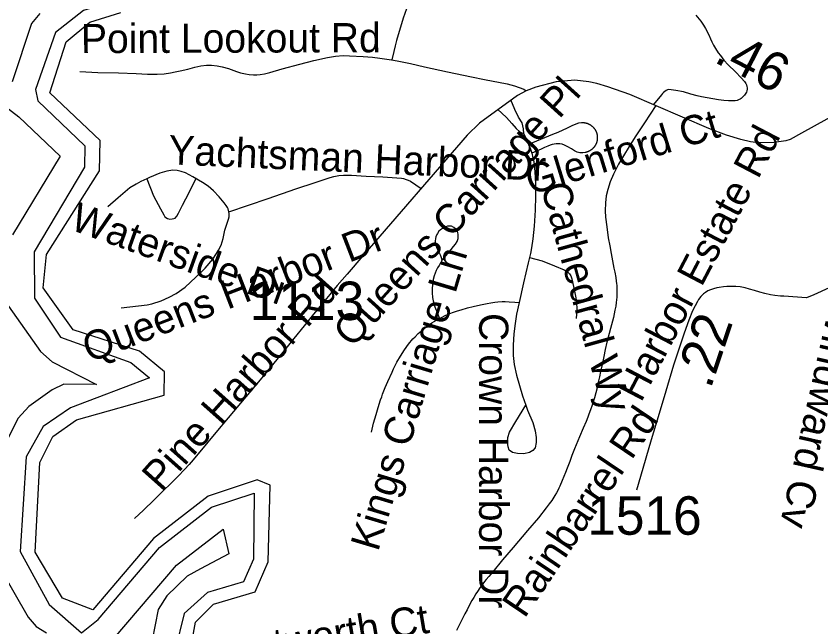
# Model space of a CAD drawing. Extents: x 1383679 to 1536984, y 460658 to 651027.
# Drawn here: x 1392420 to 1395036, y 503853 to 505838 of the extents above; entities that cross this region are included whole.
import ezdxf

# ---------------------------------------------------------------- set-up
doc = ezdxf.new("R2010")
doc.units = 0
for name, color, linetype in [('Exist Hydrographic Bay Label', 7, 'Continuous'), ('Exist Hydrographic Buffer Line', 7, 'Continuous'), ('Exist Road Non-System Type 51', 7, 'Continuous'), ('Exist Road Non-System Type 51 Label', 7, 'Continuous'), ('Exist Road Secondary Mileage Hundredths English Label', 7, 'Continuous'), ('Exist Road Secondary Type 51 Attributed', 7, 'Continuous'), ('Exist Road Secondary Type 51 Label', 7, 'Continuous'), ('Exist Road Secondary Type 51 Number Label', 7, 'Continuous')]:
    doc.layers.add(name, color=color, linetype=linetype)

msp = doc.modelspace()

# ---------------------------------------------------------------- linework, layer by layer
at = {"layer": 'Exist Hydrographic Bay Label'}
msp.add_lwpolyline([(1392984.2, 503760.7), (1393003.3, 503868.6), (1393062.2, 503926.5), (1393197.2, 503966.4), (1393240.2, 504064.1), (1393246.2, 504313.4), (1393204.2, 504330.6), (1393045.2, 504278.1), (1392867.2, 504140.5), (1392670.3, 503908.1), (1392571.2, 503946.2), (1392482.2, 504095.7), (1392497.2, 504387.5), (1392540.3, 504472), (1392616.2, 504526.3), (1392901.3, 504605.9), (1392903.2, 504681.3), (1392821.2, 504748.7), (1392606.2, 504818.7), (1392508.3, 504955.1), (1392519.3, 505063.3), (1392691.3, 505335.6), (1392693.2, 505434), (1392530.2, 505588.2), (1392583.2, 505754.6), (1392660.2, 505818.7), (1392761.2, 505849.5)], dxfattribs=at)
at = {"layer": 'Exist Hydrographic Buffer Line'}
for points in [[(1392968.5, 506165.3), (1393656.2, 506382.8), (1394076.1, 506440.9), (1394078.4, 506398.7), (1394083.3, 506308), (1394042.3, 506289), (1393707.4, 506263.6), (1393469.1, 506063.3), (1393036.1, 505915.5), (1392748.8, 505889), (1392639.8, 505856.6), (1392548.9, 505785), (1392483.4, 505600)], [(1392497.7, 505846.5), (1392470.6, 505814.2), (1392407.2, 505624.3)], [(1392483.4, 505600), (1392490.9, 505562.2), (1392644.2, 505416.7), (1392642.8, 505347.2), (1392478.6, 505071.4)], [(1392382, 505547.8), (1392429.5, 505510.7), (1392563.5, 505383), (1392409.1, 505127)], [(1392478.6, 505071.4), (1392480, 504921.3), (1392565, 504795), (1392792.9, 504712.6), (1392854, 504662.5), (1392596.8, 504564.4), (1392508.3, 504504.3), (1392452.8, 504405.3), (1392433.5, 504097.4), (1392528.2, 503925.4), (1392632.9, 503833.1), (1392687.3, 503877.1), (1392886.3, 504111.1), (1393055.6, 504241.9), (1393194.1, 504287.7), (1393191.7, 504072.6), (1393159.4, 503999.2), (1393042.1, 503964.5), (1392966.6, 503896.8), (1392937.8, 503776.8)], [(1392395.6, 504894.8), (1392500, 504748.4), (1392537.5, 504714.4), (1392681.8, 504640.8), (1392575.2, 504641.5), (1392537.8, 504623.6), (1392461.8, 504569.4), (1392427.6, 504531.7), (1392381.6, 504441.7)], [(1392738.7, 503815.8), (1392941.9, 504052.9), (1393093.6, 504170.2), (1393112.2, 504090.3), (1393019.5, 504041.2), (1392976.4, 504018.1), (1392910.5, 503953.9), (1392881.8, 503909.3), (1392862.3, 503809.7)], [(1392360.8, 504054.3), (1392459.4, 503884.5), (1392485.4, 503854), (1392519.4, 503833.9)]]:
    msp.add_lwpolyline(points, dxfattribs=at)
at = {"layer": 'Exist Road Non-System Type 51'}
msp.add_line((1394071, 505455), (1394086.7, 505422.2), dxfattribs=at)
for points in [[(1393689.3, 505861.5), (1393678.6, 505831.4), (1393657.2, 505759), (1393652.5, 505741.9), (1393648.1, 505722.7), (1393642.2, 505695.7)], [(1394629.6, 505841.1), (1394646.6, 505821.3), (1394654.9, 505808.8), (1394661.5, 505798.2), (1394672.2, 505777.4), (1394677.6, 505764.7), (1394682, 505754.3), (1394687.1, 505743.8), (1394693.5, 505732.7), (1394702.2, 505719.1), (1394709.7, 505709.6), (1394720.9, 505695.4), (1394735, 505679.6), (1394758.6, 505656.7), (1394777.6, 505637.5), (1394788.4, 505625.4), (1394792.1, 505619.5), (1394794.2, 505615), (1394795.7, 505609.2), (1394796.5, 505605.2), (1394796.7, 505600.2), (1394796.1, 505595.3), (1394794.5, 505590.6), (1394790.4, 505584.3), (1394787.7, 505581.2), (1394784.6, 505577.9), (1394781.3, 505574.3), (1394777.3, 505570.6), (1394773.8, 505568), (1394768.6, 505565.5), (1394764.5, 505564.3), (1394757.5, 505563.2), (1394748.4, 505562.5), (1394736.4, 505562.3), (1394720.5, 505563.7), (1394703.4, 505565.7), (1394648.1, 505575.7), (1394634.3, 505579), (1394614.1, 505584.6), (1394589.4, 505591.5), (1394565.1, 505596.8), (1394549.2, 505598.9), (1394542.6, 505599.3), (1394537.3, 505598.3), (1394533.2, 505596.2), (1394528.7, 505593.5), (1394524.9, 505590.1), (1394521.2, 505586.3), (1394517.8, 505582), (1394492.5, 505551)], [(1392627.1, 505657.9), (1392686, 505655.1), (1392753, 505653.4), (1392810.2, 505651.7), (1392847.9, 505649.5), (1392878.9, 505648.9), (1392902.2, 505650.5), (1392922.1, 505653.4), (1392937, 505656.8), (1392954.2, 505660.5), (1392979.1, 505666), (1393001.2, 505671.6), (1393021.2, 505676.5), (1393039.6, 505678.7), (1393056, 505678.7), (1393074, 505676.5), (1393090.5, 505673), (1393110.4, 505667.7), (1393137.2, 505658.1), (1393149.8, 505654.2), (1393165.8, 505650.1), (1393177.9, 505647.8), (1393191.7, 505646.9), (1393203.4, 505647.3), (1393213.2, 505648), (1393227.4, 505650.4), (1393244.7, 505654.8), (1393285.2, 505666.2), (1393342.7, 505681.5), (1393387.8, 505693.4), (1393432.1, 505703.4), (1393458.4, 505708.2), (1393483.5, 505709.6), (1393504, 505709), (1393548.4, 505706.7), (1393579.1, 505704.2), (1393602.2, 505700.9), (1393640.4, 505696), (1393642.2, 505695.7)], [(1393642.2, 505695.7), (1393670.4, 505690.5), (1393702.1, 505683.8), (1393748.2, 505673.5), (1393822.9, 505656.5), (1393900.7, 505640.2), (1393942.7, 505631.8), (1394016.9, 505618.3), (1394040.2, 505611.9), (1394071.1, 505600.2), (1394078.4, 505595.3)], [(1394071, 505455), (1394070, 505472), (1394065, 505491), (1394054, 505510), (1394041.1, 505534.4), (1394028.3, 505565.6)], [(1394499.6, 505547.9), (1394462.8, 505491), (1394432.5, 505446), (1394413, 505413.9), (1394395.1, 505383.6), (1394378.8, 505356.3), (1394361.8, 505324.3), (1394351.1, 505299.4), (1394343.6, 505275), (1394338.9, 505253.4), (1394335.9, 505230.7), (1394335.1, 505204.9), (1394336.6, 505184.5), (1394340.1, 505152.9), (1394345.3, 505117.8), (1394350, 505091.6), (1394355, 505066), (1394358.9, 505042.6), (1394363.6, 505019.3), (1394366.3, 505006.2), (1394369.7, 504988.7), (1394371.3, 504976.8), (1394372.3, 504969.2), (1394372.7, 504962.9), (1394373.4, 504953.1), (1394373.5, 504941.8), (1394373, 504924.5), (1394371.2, 504907.1), (1394369.7, 504895.4), (1394367, 504881.8), (1394362, 504858.2), (1394352.8, 504823.1), (1394340.9, 504778.8), (1394335.1, 504754), (1394330.5, 504731.7), (1394325.1, 504706.2), (1394320.1, 504682.7), (1394316.6, 504665.7), (1394313.9, 504653), (1394311.6, 504641.7), (1394308.9, 504630.1), (1394305, 504613.7), (1394300.6, 504597.4), (1394293.3, 504573.9), (1394287.8, 504558.7), (1394282.4, 504544.3), (1394278.5, 504534.3), (1394273, 504520.6), (1394263.4, 504498.2), (1394251.8, 504470.5), (1394236, 504431.2), (1394227.2, 504409.7), (1394219.8, 504390.1), (1394211.7, 504369.2), (1394206.3, 504354.5), (1394201.3, 504342.1), (1394195.7, 504328.4), (1394187.6, 504310), (1394184.5, 504303.4), (1394181, 504296.4), (1394176.8, 504288.7), (1394171.5, 504279.6), (1394161.4, 504263.6), (1394153.3, 504252.8), (1394143.4, 504239.7), (1394118.3, 504207.6), (1394082.2, 504165.6), (1394035.8, 504111.2), (1394001.2, 504070.8), (1393970, 504032), (1393957.2, 504016.6), (1393948.8, 504006.7), (1393943, 503999.9), (1393934.1, 503988.3), (1393927.9, 503979.8), (1393920.6, 503968.3), (1393915.3, 503959.9), (1393908.4, 503948.4), (1393902.3, 503938.5), (1393894.3, 503924.5), (1393886.3, 503908.3), (1393879.3, 503895.2), (1393868.5, 503874.1), (1393852.3, 503841.1)], [(1393985.1, 505535.9), (1394014.9, 505508.2), (1394032.2, 505489.2), (1394045.6, 505472.3), (1394058, 505462), (1394071, 505455)], [(1394086.7, 505422.2), (1394165.3, 505454.1), (1394182.2, 505460.5), (1394213.1, 505474.7), (1394227.8, 505482.1), (1394240.7, 505487.9), (1394249.5, 505491.1), (1394258.1, 505492.3), (1394258.9, 505492.4), (1394259.8, 505492.4), (1394260.6, 505492.4), (1394261.5, 505492.4), (1394262.3, 505492.3), (1394263.2, 505492.3), (1394264.1, 505492.2), (1394264.9, 505492.2), (1394265.8, 505492.1), (1394266.6, 505492), (1394267.5, 505491.9), (1394268.3, 505491.7), (1394269.2, 505491.6), (1394270, 505491.4), (1394270.8, 505491.2), (1394271.7, 505491.1), (1394272.5, 505490.9), (1394273.3, 505490.6), (1394274.2, 505490.4), (1394275, 505490.2), (1394275.8, 505489.9), (1394276.6, 505489.6), (1394277.4, 505489.3), (1394278.2, 505489), (1394279, 505488.7), (1394279.8, 505488.4), (1394280.6, 505488), (1394281.4, 505487.7), (1394282.2, 505487.3), (1394282.9, 505486.9), (1394283.7, 505486.5), (1394284.4, 505486.1), (1394285.2, 505485.7), (1394285.9, 505485.2), (1394286.6, 505484.8), (1394287.4, 505484.3), (1394288.1, 505483.9), (1394288.8, 505483.4), (1394289.5, 505482.9), (1394290.2, 505482.4), (1394290.8, 505481.8), (1394291.5, 505481.3), (1394292.2, 505480.7), (1394292.8, 505480.2), (1394293.5, 505479.6), (1394294.1, 505479), (1394294.7, 505478.4), (1394295.3, 505477.8), (1394295.9, 505477.2), (1394296.5, 505476.6), (1394297.1, 505476), (1394297.7, 505475.3), (1394298.2, 505474.7), (1394298.8, 505474), (1394299.3, 505473.3), (1394299.8, 505472.7), (1394300.3, 505472), (1394300.8, 505471.3), (1394301.3, 505470.6), (1394301.8, 505469.9), (1394302.3, 505469.1), (1394302.7, 505468.4), (1394303.1, 505467.7), (1394303.6, 505466.9), (1394304, 505466.2), (1394304.4, 505465.4), (1394304.7, 505464.6), (1394305.1, 505463.9), (1394305.5, 505463.1), (1394305.8, 505462.3), (1394306.1, 505461.5), (1394306.5, 505460.7), (1394306.8, 505459.9), (1394307, 505459.1), (1394307.3, 505458.3), (1394307.6, 505457.5), (1394307.8, 505456.6), (1394308, 505455.8), (1394308.3, 505455), (1394308.5, 505454.1), (1394308.7, 505453.3), (1394308.8, 505452.5), (1394309, 505451.6), (1394309.1, 505450.8), (1394309.3, 505449.9), (1394309.4, 505449.1), (1394309.5, 505448.2), (1394309.5, 505447.4), (1394309.6, 505446.5), (1394309.7, 505445.7), (1394309.7, 505444.8), (1394309.7, 505444)], [(1394309.7, 505444), (1394309.7, 505443.1), (1394309.7, 505442.2), (1394309.7, 505441.4), (1394309.7, 505440.5), (1394309.6, 505439.7), (1394309.6, 505438.8), (1394309.5, 505438), (1394309.4, 505437.1), (1394309.3, 505436.3), (1394309.2, 505435.4), (1394309, 505434.6), (1394308.9, 505433.7), (1394308.7, 505432.9), (1394308.5, 505432), (1394308.3, 505431.2), (1394308.1, 505430.4), (1394307.9, 505429.5), (1394307.6, 505428.7), (1394307.4, 505427.9), (1394307.1, 505427.1), (1394306.8, 505426.3), (1394306.5, 505425.5), (1394306.2, 505424.7), (1394305.9, 505423.9), (1394305.6, 505423.1), (1394305.2, 505422.3), (1394304.9, 505421.5), (1394304.5, 505420.8), (1394304.1, 505420), (1394303.7, 505419.3), (1394303.3, 505418.5), (1394302.8, 505417.8), (1394302.4, 505417), (1394301.9, 505416.3), (1394301.5, 505415.6), (1394301, 505414.9), (1394300.5, 505414.2), (1394300, 505413.5), (1394299.5, 505412.8), (1394298.9, 505412.1), (1394298.4, 505411.5), (1394297.8, 505410.8), (1394297.3, 505410.2), (1394296.7, 505409.5), (1394296.1, 505408.9), (1394295.5, 505408.3), (1394294.9, 505407.7), (1394294.3, 505407.1), (1394293.7, 505406.5), (1394293, 505405.9), (1394292.4, 505405.4), (1394291.7, 505404.8), (1394291, 505404.3), (1394290.4, 505403.7), (1394289.7, 505403.2), (1394289, 505402.7), (1394288.3, 505402.2), (1394287.6, 505401.8), (1394286.9, 505401.3), (1394286.1, 505400.8), (1394285.4, 505400.4), (1394284.6, 505400), (1394283.9, 505399.6), (1394283.1, 505399.1), (1394282.4, 505398.8), (1394281.6, 505398.4), (1394280.8, 505398), (1394280, 505397.7), (1394279.3, 505397.3), (1394278.5, 505397), (1394277.7, 505396.7), (1394276.9, 505396.4), (1394276, 505396.1), (1394275.2, 505395.9), (1394274.4, 505395.6), (1394273.6, 505395.4), (1394272.8, 505395.2), (1394271.9, 505395), (1394271.1, 505394.8), (1394270.3, 505394.6), (1394262.4, 505393.6), (1394252.8, 505394.1), (1394244.7, 505396), (1394235.9, 505400.1), (1394225.3, 505406.2), (1394214.3, 505413.1), (1394202.5, 505418.5), (1394195.1, 505421.4), (1394187.8, 505422.6), (1394181.5, 505422.8), (1394175.7, 505422.6), (1394169.5, 505422), (1394163.4, 505420.8), (1394156.8, 505418.7), (1394148.5, 505415.2), (1394137.9, 505410.5), (1394127.4, 505405.4), (1394096.7, 505392.5)], [(1394086.7, 505422.2), (1394087.4, 505420.7), (1394095.8, 505396), (1394096.7, 505392.5)], [(1394096.7, 505392.5), (1394100.4, 505377.8), (1394102.9, 505365.1), (1394106.6, 505332.4), (1394108.2, 505293.8), (1394108.4, 505252.5), (1394108.1, 505207.5), (1394104.6, 505155.7), (1394100.5, 505114.1), (1394095.8, 505084.8), (1394092.1, 505066), (1394089.2, 505053.5)], [(1393111.9, 505201.7), (1393109.5, 505211.9), (1393107.5, 505216), (1393102.7, 505222.9), (1393096.2, 505231.1), (1393080.9, 505250.8), (1393062.4, 505270.2), (1393044.9, 505284.8), (1393026.7, 505297), (1392994.6, 505315.9), (1392970.9, 505328.4), (1392957.3, 505333.3), (1392943.6, 505336.1), (1392929.9, 505337.2), (1392910.6, 505334.2), (1392887.1, 505327.2), (1392853.9, 505313.6), (1392845.2, 505309.5)], [(1392845.2, 505309.5), (1392826, 505300.5), (1392810.5, 505292.3), (1392790.6, 505279.5), (1392751.7, 505247.7), (1392718.8, 505218.5)], [(1392845.2, 505309.5), (1392867.5, 505253.6), (1392890.1, 505211.5), (1392900.1, 505191.6), (1392904.3, 505186), (1392912.7, 505180), (1392919.8, 505178.5), (1392927.5, 505178.8), (1392932.6, 505180), (1392937, 505181.8), (1392943.1, 505187.8), (1392948.7, 505197.6), (1392960.8, 505223.3), (1392982.8, 505264.9), (1393004.9, 505309.6)], [(1393111.9, 505201.7), (1393239.6, 505245.2), (1393330, 505276.8), (1393392.7, 505296.7), (1393440.8, 505313.8), (1393452.7, 505317.2), (1393469.7, 505320.1), (1393484.5, 505321.5), (1393510.9, 505321.1), (1393558.2, 505318.3), (1393612.9, 505316), (1393673.5, 505311.1), (1393679.2, 505310.2), (1393688.3, 505307.5), (1393694.7, 505305.2), (1393702.8, 505301.4), (1393736.7, 505277.2)], [(1392761.6, 504890.2), (1392846.4, 504899.6), (1392861.5, 504902.9), (1392891.5, 504912.3), (1392917.8, 504924.1), (1392940.3, 504936.2), (1392970, 504957.4), (1393004.8, 504989.4), (1393035.2, 505018.9), (1393060.3, 505047.7), (1393071.9, 505066), (1393078.2, 505077.3), (1393086.8, 505093.8), (1393093.7, 505115.6), (1393099.1, 505142.5), (1393110.4, 505178.2), (1393112.8, 505186), (1393113.4, 505195.2), (1393111.9, 505201.7)], [(1393804.6, 505043.5), (1393823.8, 505066), (1393834.5, 505079.5), (1393842.7, 505088.9), (1393848.5, 505096.3), (1393854.2, 505105.8), (1393857.6, 505115.5), (1393857.8, 505121.8), (1393857.3, 505128.1), (1393856.5, 505134.2), (1393853.5, 505141), (1393848.8, 505147), (1393843.5, 505151.5), (1393836.1, 505154.8), (1393828.8, 505155.4), (1393823.2, 505155.1), (1393817, 505153.4), (1393810.8, 505150.9), (1393806.1, 505148), (1393799.9, 505143.3), (1393794.8, 505138.7), (1393790, 505132), (1393788.1, 505128.2), (1393787.1, 505125.6), (1393785.1, 505120.9), (1393783.9, 505115.6), (1393782.9, 505106.5), (1393784.1, 505096.8), (1393787.4, 505087.5), (1393790.5, 505080), (1393793.8, 505071.9), (1393797.2, 505066), (1393800.1, 505060), (1393802.2, 505053.7), (1393804.6, 505043.5)], [(1393547.9, 505059), (1393496.1, 504999.3), (1393463.8, 504962.5), (1393440.5, 504933.6), (1393419, 504907), (1393403.8, 504888.6), (1393382.3, 504863.4), (1393356.5, 504831.8), (1393323, 504790.2), (1393301.7, 504763.5), (1393267.7, 504721.8), (1393213.3, 504656.2), (1393167.3, 504600.6), (1393110.2, 504532.7), (1393069.7, 504484.9), (1393022.7, 504428.6), (1393010.7, 504414.1), (1392996, 504395.8), (1392982.6, 504380.9), (1392968.3, 504364.9), (1392947.2, 504343), (1392923.6, 504319.4), (1392898.3, 504295), (1392868.8, 504265.5), (1392834.3, 504232.6), (1392805.6, 504204.9)], [(1393804.6, 505043.5), (1393801, 505037), (1393795.6, 505027.6), (1393790.5, 505019.6), (1393786.3, 505011.5), (1393782.4, 505002.6), (1393779.3, 504993.4), (1393776.6, 504981.8), (1393774.3, 504967.5), (1393773.2, 504949.8), (1393772.5, 504938.3), (1393773.6, 504923.5), (1393776, 504912.2), (1393779, 504901.2), (1393781.7, 504893.5), (1393789, 504874.2), (1393796.3, 504854.8)], [(1394089.2, 505053.5), (1394085, 505035.8), (1394070.2, 504971), (1394055.6, 504907.5)], [(1394089.2, 505053.5), (1394130.4, 505042.8), (1394170.9, 505026.8), (1394201.8, 505013.7), (1394213.5, 505006.2), (1394219.7, 505000.4), (1394223.2, 504994.4), (1394226.6, 504984), (1394232.4, 504958.8), (1394239.2, 504927.9), (1394242.1, 504909), (1394242.8, 504883.2), (1394241.1, 504854.9)], [(1393796.3, 504854.8), (1393805.2, 504859.6), (1393815.6, 504864.6), (1393828, 504870), (1393839.2, 504874.2), (1393855, 504879.6), (1393866.6, 504883.4), (1393887.8, 504889.7), (1393905.7, 504894.4), (1393930.2, 504900.1), (1393951.2, 504904.1), (1393963.5, 504906.1), (1393977, 504908.1), (1393986.5, 504908.9), (1394000.8, 504910.1), (1394006.2, 504910.1), (1394010, 504910.1), (1394023.2, 504909.7), (1394041.1, 504908.2), (1394055.6, 504907.5)], [(1394055.6, 504907.5), (1394046.8, 504869.3), (1394042.1, 504839.4), (1394038, 504804.9), (1394036.3, 504768.7), (1394036.3, 504734.4), (1394039.2, 504706.2), (1394046.7, 504670.7), (1394066, 504604.2), (1394076.8, 504573.2)], [(1393575.2, 504486.2), (1393582.2, 504515.5), (1393590.3, 504542.9), (1393597.2, 504566.4), (1393605.3, 504590.4), (1393608.8, 504601.1), (1393611.9, 504609.3), (1393620.4, 504630.9), (1393629, 504650.4), (1393642.6, 504680.6), (1393647.6, 504691.8), (1393658.2, 504713.4), (1393669.4, 504732.3), (1393682.6, 504753.2), (1393696.2, 504772.1), (1393710, 504788.6), (1393717.1, 504796), (1393727.4, 504806), (1393737.8, 504815.2), (1393748.2, 504823.5), (1393759.3, 504832.2), (1393771.6, 504840.7), (1393787.1, 504849.9), (1393796.3, 504854.8)], [(1394076.8, 504573.2), (1394082.4, 504557), (1394100.5, 504516.7), (1394108, 504490.5), (1394110.4, 504468.9), (1394110.4, 504451.9), (1394107.5, 504434.9), (1394100.5, 504425.7), (1394089.3, 504419.7), (1394070.6, 504415.6), (1394050.2, 504416.2), (1394034, 504419.7), (1394023.4, 504426.8), (1394019.9, 504437.8), (1394017.6, 504454.2), (1394018.8, 504468.3), (1394024.5, 504485.6), (1394044.4, 504520.7), (1394076.8, 504573.2)]]:
    msp.add_lwpolyline(points, dxfattribs=at)
at = {"layer": 'Exist Road Secondary Type 51 Attributed'}
for points in [[(1395169, 505566.4), (1394973.8, 505457.9), (1394936.1, 505436.8), (1394922.5, 505433.2), (1394883.4, 505427.1), (1394840.4, 505426), (1394824.9, 505427), (1394807.7, 505429), (1394776.7, 505436.5), (1394729.5, 505450.9), (1394672.4, 505473), (1394415.5, 505583.1), (1394343.8, 505608.5), (1394308.1, 505618.9), (1394282.3, 505624.7), (1394236.5, 505630.2), (1394176.4, 505624), (1394110.2, 505607.5), (1394078.4, 505595.3), (1394049.8, 505580.2), (1393926.6, 505490.2), (1393887, 505450.8), (1393547.9, 505059)], [(1395062.8, 504955), (1395013.6, 504932), (1394989.9, 504922.5), (1394916.1, 504927.6), (1394904.8, 504927.6), (1394886.3, 504929.6), (1394872.1, 504932), (1394854, 504936.3), (1394838, 504940.8), (1394820.1, 504946.2), (1394804.8, 504950.6), (1394789.8, 504954.5), (1394773.6, 504957.6), (1394759.9, 504958.7), (1394747.5, 504959), (1394730.9, 504959), (1394719.3, 504957.9), (1394705.8, 504956), (1394698.5, 504954.4), (1394686.9, 504951.7), (1394677.3, 504948.6), (1394668.8, 504944.8), (1394661.5, 504940.1), (1394655.3, 504935.5), (1394652.2, 504932.8), (1394646.4, 504926.6), (1394639.1, 504917), (1394635.2, 504910.8), (1394628.1, 504896.6), (1394619.4, 504879.6), (1394607.4, 504849.9), (1394592.4, 504807.8), (1394568.3, 504735.8), (1394557.8, 504703.6), (1394531.9, 504619.1), (1394510.5, 504546.7), (1394485.2, 504460.7), (1394450.5, 504342), (1394436.5, 504296.9)]]:
    msp.add_lwpolyline(points, dxfattribs=at)

# ---------------------------------------------------------------- texts
at = {"layer": 'Exist Road Non-System Type 51 Label'}
for s, rotation, p in [('Point Lookout Rd', 0.1752, (1392631.3, 505717.7)), ('Queens Carriage Pl', 47.9362, (1393513.7, 504756.8)), ('Glenford Ct', 17.0981, (1394093.4, 505256)), ('Yachtsman Harbor Dr', 357.4673, (1392913.9, 505356.6)), ('Cathedral Wy', 285.5181, (1394124.9, 505284.3)), ('Waterside Dr', 340.1422, (1392591.6, 505145.8)), ('Queens Harbor Dr', 21.1091, (1392659.1, 504710.4)), ('Kings Carriage Ln', 73.3285, (1393596.9, 504094.8)), ('Pine Harbor Rd', 48.3306, (1392892.4, 504289.1)), ('Crown Harbor Dr', 269.9946, (1393925.6, 504873)), ('Rainbarrel Rd', 55.9592, (1394073.1, 503877.8)), ('Petworth Ct', 9.3354, (1393112.6, 503726.5))]:
    msp.add_text(s, height=95, rotation=rotation, dxfattribs=at).set_placement(p)
at = {"layer": 'Exist Road Secondary Mileage Hundredths English Label'}
for s, rotation, p in [('.46', 332.8132, (1394684.8, 505690.5)), ('.22', 71.4913, (1394677.9, 504623.4))]:
    msp.add_text(s, height=125, rotation=rotation, dxfattribs=at).set_placement(p)
at = {"layer": 'Exist Road Secondary Type 51 Label'}
for s, rotation, p in [('Harbor Estate Rd', 62.3319, (1394451.8, 504579.8)), ('Windward Cv', 257.2878, (1395068.9, 504923.5))]:
    msp.add_text(s, height=95, rotation=rotation, dxfattribs=at).set_placement(p)
at = {"layer": 'Exist Road Secondary Type 51 Number Label'}
for s, p in [('1113', (1393180.1, 504850.1)), ('1516', (1394277, 504152.3))]:
    msp.add_text(s, height=125, dxfattribs=at).set_placement(p)

doc.saveas('drawing.dxf')
